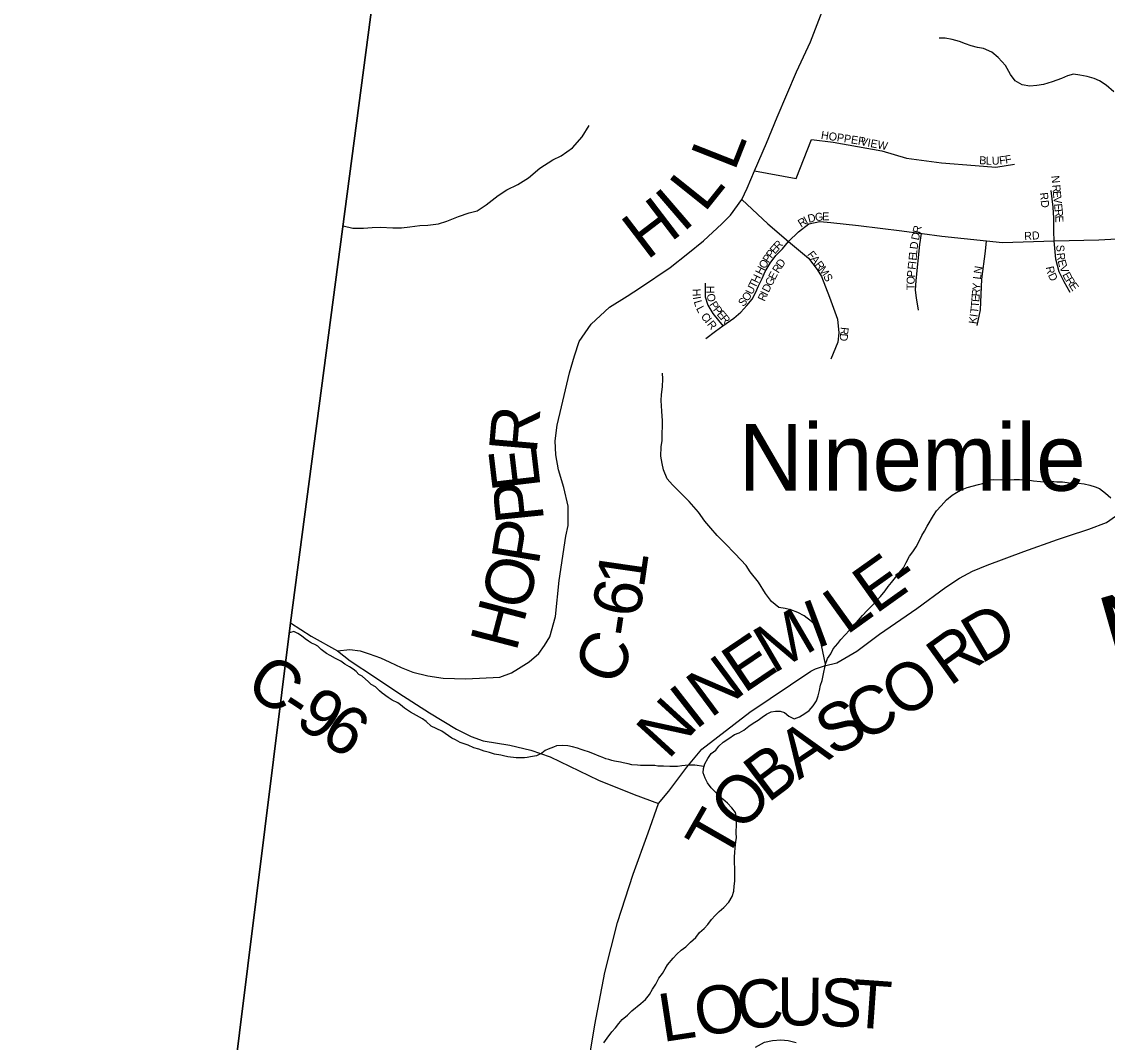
# Model space of a CAD drawing. Extents: x 1310247 to 1664935, y 235267 to 584339.
# Drawn here: x 1450482 to 1457266, y 380323 to 386703 of the extents above; entities that cross this region are included whole.
import ezdxf

# ---------------------------------------------------------------- set-up
doc = ezdxf.new("R2010")
doc.units = 0
for name, color, linetype in [('GM_X_Adjacent_County', 7, 'Continuous'), ('GM_X_County', 7, 'Continuous'), ('GM_X_County_Road', 7, 'Continuous'), ('GM_X_County_Road_Text', 7, 'Continuous'), ('GM_X_Minor_River', 7, 'Continuous'), ('GM_X_Minor_River_Text', 7, 'Continuous'), ('GM_X_Township', 7, 'Continuous'), ('GM_X_Township_Subdivision', 7, 'Continuous'), ('GM_X_Township_Subdivision_Text', 7, 'Continuous'), ('GM_X_Unincorporated_Text', 7, 'Continuous')]:
    doc.layers.add(name, color=color, linetype=linetype)

msp = doc.modelspace()

# ---------------------------------------------------------------- linework, layer by layer
at = {"layer": 'GM_X_Adjacent_County'}
msp.add_lwpolyline([(1454072.9, 397836.5), (1453769.5, 395544.2), (1453506.1, 393433.1), (1453354.5, 392217.3), (1453275.9, 391587.6), (1453121.7, 390351.6), (1452941.9, 388909.9), (1452825.6, 387979.7), (1452162.4, 382944.4), (1451682.2, 379093.4), (1451631.4, 378685.6), (1451610.2, 378515), (1451454.5, 377263.5), (1450669, 378249.5), (1449159.9, 379770.5)], dxfattribs=at)
at = {"layer": 'GM_X_County'}
msp.add_lwpolyline([(1455652.6, 371413.6), (1455095, 372512.1), (1454077.4, 374123.8), (1452951.9, 375712.8), (1452497.6, 376226), (1451976.1, 376700), (1451454.5, 377263.5), (1451610.2, 378515), (1451631.4, 378685.6), (1451682.2, 379093.4), (1452162.4, 382944.4), (1452825.6, 387979.7), (1452941.9, 388909.9), (1453121.7, 390351.6), (1453275.9, 391587.6), (1453354.5, 392217.3), (1453506.1, 393433.1), (1453769.5, 395544.2), (1454072.9, 397836.5)], dxfattribs=at)
at = {"layer": 'GM_X_County_Road'}
for points in [[(1452454.9, 382770.7), (1452531.7, 382777.9), (1452597.1, 382769.6), (1452654.2, 382750.9), (1452724.7, 382727.1), (1452781.8, 382699), (1452853.4, 382665.8), (1452927.1, 382637.8), (1453020.2, 382614.1), (1453116.6, 382600.2), (1453257, 382595.3), (1453469.8, 382605.7), (1453542.5, 382632.3), (1453587.1, 382659.4), (1453653.7, 382700.5), (1453713.9, 382753.4), (1453749.2, 382803.4), (1453781.5, 382857.7), (1453818.3, 382984.1), (1453841.7, 383210.4), (1453882.9, 383486.6), (1453896.1, 383552.7), (1453896.1, 383674.6), (1453869.7, 383790.7), (1453837.3, 383900.9), (1453819.7, 383994.9), (1453815.3, 384083.1), (1453828.5, 384181.5), (1453855, 384294.6), (1453904.9, 384507.7), (1453935.8, 384614.9), (1453966, 384704.3), (1454040.4, 384813.1), (1454154.7, 384919.1), (1454266.3, 384987), (1454349.5, 385041.5), (1454534.4, 385166.1), (1454644.3, 385254.1), (1454742.1, 385332.4), (1454858.4, 385438.3), (1454911.7, 385493.4), (1454983, 385591.1), (1455015.3, 385661.8), (1455062.5, 385771.1), (1455137.3, 385944.2), (1455202.7, 386105.4), (1455324.8, 386389.7), (1455410.8, 386576.5), (1455568, 386986.1)], [(1454024, 380192.1), (1454064.2, 380432.2), (1454126.9, 380759.8), (1454205.9, 381071.2), (1454303.5, 381373.3), (1454396.5, 381633.5), (1454462, 381816.6), (1454526.6, 381893.8), (1454638.1, 382042.4), (1454733.4, 382156.3), (1455031.5, 382387), (1455413.3, 382642.1), (1455443.6, 382657.5), (1455498.2, 382675.8), (1455577, 382696.1), (1455700.3, 382768.7), (1455843.6, 382873.6), (1456076.5, 383034.1), (1456257.7, 383167.9), (1456343.8, 383224), (1456423.7, 383267.4), (1456514.8, 383304.9), (1456745.4, 383392), (1456954.6, 383466.8), (1457017.9, 383487), (1457151.1, 383529.7), (1457262, 383572.2), (1457317.4, 383612)], [(1452162.4, 382944.4), (1452290.2, 382861.2), (1452454.9, 382770.7), (1452534.9, 382707.3), (1452686.3, 382607.7), (1452837.8, 382505), (1453029.8, 382383.6), (1453198.9, 382280.9), (1453291.3, 382235.2), (1453364.9, 382207.2), (1453532, 382180.2), (1453663.8, 382150.2), (1453785.2, 382107.6), (1454087.2, 381961.8), (1454309.4, 381872.7), (1454462, 381816.6)]]:
    msp.add_lwpolyline(points, dxfattribs=at)
at = {"layer": 'GM_X_Minor_River'}
for points in [[(1457306.8, 386265.3), (1457259.3, 386306.2), (1457217.6, 386333.1), (1457183.7, 386347.7), (1457139.7, 386360.5), (1457095.7, 386369.3), (1457055.7, 386374.1), (1457017.4, 386364.7), (1456980.9, 386347.3), (1456922.4, 386326.2), (1456867.9, 386311.1), (1456825.7, 386303.8), (1456781.4, 386300.5), (1456733.4, 386307.4), (1456691.6, 386332.2), (1456662.2, 386372.9), (1456631, 386429.7), (1456583.7, 386478.7), (1456544.1, 386511.5), (1456492.3, 386534.5), (1456456.3, 386541.1), (1456416.3, 386551.9), (1456380.4, 386564.6), (1456342.5, 386579.3), (1456296.5, 386592.1), (1456252.5, 386598.9), (1456216.4, 386599.5)], [(1452491, 385426.1), (1452550.9, 385412.7), (1452617.1, 385411.3), (1452671.3, 385416.3), (1452723.5, 385419.2), (1452801.6, 385413.6), (1452855.7, 385414.6), (1452908, 385419.5), (1452970.3, 385428.3), (1453020.5, 385431.3), (1453086.8, 385440), (1453139.3, 385455), (1453212.1, 385485.6), (1453278.7, 385508.4), (1453329.1, 385521.4), (1453383.9, 385558.4), (1453459.3, 385617.1), (1453514.1, 385652.1), (1453583, 385684.8), (1453648, 385727.7), (1453719.3, 385786.4), (1453800.6, 385839), (1453853.2, 385864), (1453924.4, 385914.7), (1453983.9, 385983.8), (1454027.4, 386053.1)], [(1455505.1, 382686.9), (1455457.8, 382914.1), (1455418.3, 382953), (1455372.8, 382987.9), (1455333, 383010.7), (1455289.1, 383025.5), (1455253.1, 383034.2), (1455213.1, 383040.9), (1455167.5, 383077.9), (1455130.2, 383128.7), (1455087.3, 383199.8), (1455034.1, 383263), (1455008.7, 383303.6), (1454941.7, 383377), (1454876.6, 383442.5), (1454827.2, 383491.5), (1454787.8, 383536.4), (1454750.4, 383581.2), (1454711.2, 383636.1), (1454654.1, 383703.4), (1454594.9, 383762.7), (1454549.5, 383807.6), (1454516, 383844.4), (1454492.9, 383901), (1454483.5, 383941.3), (1454476.2, 383987.6), (1454477.2, 384045.9), (1454483.9, 384083.9), (1454484.6, 384128.1), (1454487.4, 384174.2), (1454486, 384208.4), (1454483, 384268.7), (1454478.1, 384335), (1454480.7, 384373.1), (1454485.6, 384421.2), (1454488.4, 384469.4), (1454487, 384505.5)], [(1455505.1, 382686.9), (1455518.1, 382722.7), (1455538.8, 382752.3), (1455553.6, 382782), (1455582.5, 382815.4), (1455601.1, 382841), (1455654.7, 382899.8), (1455685.5, 382933.1), (1455712.3, 382962.5), (1455737.1, 382992), (1455765.9, 383021.3), (1455798.7, 383054.6), (1455825.5, 383084), (1455848.2, 383109.5), (1455879.1, 383144.8), (1455897.8, 383172.4), (1455918.5, 383197.9), (1455943.3, 383229.4), (1455966, 383256.9), (1455992.8, 383288.3), (1456009.7, 383322), (1456030.7, 383361.6), (1456051.5, 383389.1), (1456072.3, 383420.7), (1456091.2, 383456.3), (1456108.1, 383492), (1456124.8, 383517.7), (1456141.6, 383549.3), (1456179.4, 383616.6), (1456198.2, 383646.2), (1456229, 383677.5), (1456262, 383714.8), (1456296.7, 383744), (1456323.1, 383759.3), (1456349.5, 383774.7), (1456390, 383791.7), (1456460.5, 383809.9), (1456486.6, 383815.2), (1456525.3, 383838.3), (1456555.4, 383841.5), (1456653.3, 383839), (1456683.4, 383840.2), (1456717.4, 383841.3), (1456767.4, 383838), (1456805.3, 383833), (1456849.1, 383827.8), (1456875.1, 383827.1), (1456913.2, 383830.1), (1456951.2, 383827.1), (1456987.2, 383826.2), (1457015.1, 383821.4), (1457051, 383816.5), (1457087, 383817.5), (1457122.9, 383814.6), (1457156.7, 383805.7), (1457190.5, 383794.8), (1457218.2, 383784), (1457255.5, 383754.9), (1457288.7, 383725.9)], [(1453772.9, 382154.5), (1453752.7, 382146.8), (1453732.4, 382131.1), (1453698, 382113.7), (1453661.8, 382108.3), (1453641.6, 382102.6), (1453623.5, 382100.9), (1453571.3, 382101.8), (1453519.2, 382106.8), (1453493.2, 382113.2), (1453475.2, 382117.6), (1453437.2, 382124.3), (1453405.3, 382134.9), (1453371.3, 382143.5), (1453339.4, 382156.1), (1453307.4, 382164.7), (1453271.6, 382181.4), (1453221.6, 382196.3), (1453191.8, 382212.9), (1453169.9, 382223.4), (1453108.4, 382268.6), (1453040.7, 382299.9), (1453009.1, 382328.6), (1452987.3, 382345.1), (1452911.7, 382386.6), (1452874, 382411.3), (1452848.2, 382431.8), (1452832.4, 382444.2), (1452796.5, 382460.9), (1452772.8, 382479.4), (1452735.1, 382506.1), (1452717.2, 382520.5), (1452693.6, 382545), (1452665.7, 382559.6), (1452649.9, 382575.9), (1452610.4, 382612.8), (1452588.5, 382623.2), (1452572.7, 382641.5), (1452552.9, 382656), (1452531.1, 382670.4), (1452501.3, 382687), (1452475.5, 382705.5), (1452443.6, 382722.1), (1452409.8, 382740.8), (1452385.9, 382753.3), (1452352.2, 382778), (1452332.5, 382798.4), (1452314.6, 382808.8), (1452292.7, 382817.2), (1452274.9, 382831.5), (1452253, 382846), (1452231.2, 382864.4), (1452207.4, 382878.9), (1452181.5, 382891.4), (1452155.6, 382883.3)], [(1454119.5, 380320.7), (1454140.3, 380348.2), (1454169.3, 380387.6), (1454192, 380413.1), (1454212.7, 380440.7), (1454235.3, 380466.2), (1454268.1, 380493.4), (1454294.7, 380518.8), (1454351.9, 380565.5), (1454380.6, 380590.8), (1454405.4, 380622.3), (1454424.3, 380655.9), (1454445.1, 380687.5), (1454464.1, 380723.1), (1454486.8, 380752.6), (1454503.6, 380782.3), (1454518.3, 380808), (1454553.4, 380849.2), (1454576, 380874.7), (1454602.6, 380898.1), (1454633.2, 380919.4), (1454662, 380948.8), (1454694.7, 380978), (1454717.6, 381009.5), (1454746.2, 381034.9), (1454770.9, 381060.3), (1454793.7, 381089.8), (1454816.3, 381115.3), (1454841, 381140.8), (1454869.7, 381166.1), (1454900.5, 381199.4), (1454921.5, 381235), (1454932.3, 381266.8), (1454935.1, 381298.9), (1454937.9, 381330.9), (1454938.8, 381363), (1454937.8, 381403.2), (1454937.1, 381453.4), (1454935.8, 381481.5), (1454938.5, 381509.5), (1454941.3, 381539.6), (1454944.2, 381575.6), (1454949, 381603.6), (1454947.6, 381629.7), (1454949.1, 381687.9), (1454948.1, 381724.1), (1454943, 381760.3), (1454919.7, 381789), (1454892.5, 381817.9), (1454863.1, 381842.7), (1454818.2, 381886.1), (1454790.9, 381912.9), (1454767.7, 381945.6), (1454752.4, 381974.1), (1454741.2, 382006.5), (1454742, 382034.6), (1454750.7, 382064.5), (1454769.6, 382098.1), (1454790.4, 382127.7), (1454819, 382149), (1454839.6, 382174.5), (1454866.3, 382199.9), (1454900.9, 382223.1), (1454935.5, 382246.3), (1454965.8, 382257.5), (1454994.3, 382274.8), (1455026.9, 382300.1), (1455053.4, 382317.5), (1455083.9, 382336.7), (1455110.4, 382356.1), (1455136.9, 382373.5), (1455165.3, 382388.8), (1455193.4, 382394), (1455221.4, 382393.3), (1455249.2, 382384.6), (1455276.6, 382361.8), (1455310.2, 382344.8), (1455342.6, 382358), (1455375.1, 382379.2), (1455403.6, 382396.6), (1455428.4, 382426), (1455449.2, 382457.6), (1455460, 382489.4), (1455466.8, 382521.3), (1455473.7, 382555.3), (1455484.5, 382585.1), (1455491.3, 382615), (1455505.1, 382686.9)], [(1454745.6, 382046.9), (1454688.6, 382056.1), (1454648.5, 382054.8), (1454608.3, 382051.5), (1454580.1, 382047.9), (1454560, 382046.3), (1454531.9, 382046.8), (1454491.8, 382049.5), (1454457.7, 382050.1), (1454437.7, 382052.5), (1454349.4, 382054), (1454331.3, 382056.3), (1454295.2, 382057), (1454271.2, 382063.4), (1454241.2, 382070), (1454223.2, 382074.3), (1454187.2, 382081), (1454169.2, 382085.3), (1454151.3, 382091.6), (1454133.3, 382096), (1454113.3, 382104.3), (1454091.4, 382110.8), (1454051.5, 382127.5), (1454023.6, 382138), (1453997.6, 382146.5), (1453977.7, 382152.9), (1453955.7, 382161.3), (1453923.8, 382169.9), (1453895.8, 382176.5), (1453861.7, 382179.1), (1453823.5, 382175.7), (1453805.3, 382168), (1453772.9, 382154.5)], [(1455068.4, 380292.1), (1455123.1, 380323.3), (1455173.5, 380334.5), (1455225.7, 380337.5), (1455271.9, 380334.7), (1455321.8, 380321.8)]]:
    msp.add_lwpolyline(points, dxfattribs=at)
at = {"layer": 'GM_X_Township'}
msp.add_lwpolyline([(1451682.2, 379093.4), (1452162.4, 382944.4), (1452825.6, 387979.7), (1452941.9, 388909.9), (1453121.7, 390351.6), (1455486, 390106.4), (1457076.9, 389941.4), (1457515, 389896), (1457547.9, 389892.5), (1457558.4, 389891.5), (1457700.9, 389876.7), (1461599, 389472.4), (1463285.7, 389297.4), (1465130.1, 389106.1), (1466989.5, 388930.4), (1467476, 388884.4), (1468217, 388814.3), (1469108.8, 388730.1)], dxfattribs=at)
at = {"layer": 'GM_X_Township_Subdivision'}
for points in [[(1455062.5, 385771.1), (1455321.7, 385722.5), (1455418.8, 385966.2), (1455552.5, 385949.7), (1455856.7, 385896.5), (1456010.6, 385848.9), (1456230.5, 385819.6), (1456441.1, 385803.1), (1456569.4, 385793.9), (1456686.7, 385812.3)], [(1454983, 385591.1), (1455144.2, 385439.8), (1455274.4, 385328.7)], [(1456934.6, 385332.5), (1456931.5, 385391.9), (1456931.5, 385473.9), (1456927.8, 385543.4), (1456916.5, 385648.4)], [(1455274.4, 385328.7), (1455336.4, 385388.3), (1455401.3, 385440.2), (1455469.4, 385453.2), (1455539.2, 385446.7), (1455711.2, 385428.9), (1455982.1, 385396.4), (1456105.9, 385379), (1456108.6, 385378.6), (1456231.9, 385362.4), (1456371.4, 385347.8), (1456511.2, 385333.1), (1456611.8, 385322.6), (1456934.6, 385332.5), (1457213.4, 385338.5), (1457437, 385352.2)], [(1456087.5, 384900), (1456074.8, 384975.8), (1456068.1, 385024.9), (1456071.3, 385084.9), (1456094.2, 385310.5), (1456105.9, 385379)], [(1454757.3, 384722.4), (1454817.3, 384768.6), (1454863.5, 384801.5), (1454933.3, 384850.5), (1454976.3, 384887.8), (1455014.4, 384929.2), (1455046.2, 384968.7), (1455069.4, 385011.5), (1455086.8, 385050.8), (1455108.7, 385097.1), (1455128.4, 385141), (1455158.5, 385194.2), (1455195.5, 385241.7), (1455236, 385283.4), (1455274.4, 385328.7)], [(1455274.4, 385328.7), (1455398.5, 385224.3), (1455452.7, 385154.5), (1455480.4, 385109.2), (1455531.1, 384981.1), (1455581, 384842.9), (1455589.5, 384758.9), (1455583, 384700.5), (1455537.6, 384593.4)], [(1456453.4, 384803.7), (1456473.4, 384901.6), (1456483.1, 385094.2), (1456504.6, 385268.9), (1456511.2, 385333.1)], [(1457034.6, 385010.6), (1456996, 385076.5), (1456966.2, 385139.8), (1456943.9, 385218), (1456934.6, 385332.5)], [(1454753.2, 385067.9), (1454752.4, 384982.7), (1454770.3, 384930), (1454801.9, 384878.9), (1454863.5, 384801.5)]]:
    msp.add_lwpolyline(points, dxfattribs=at)

# ---------------------------------------------------------------- texts
at = {"layer": 'GM_X_County_Road_Text'}
for s, rotation, p in [('L', 68.4901, (1454936.3, 385762.1)), ('L', 51.36301, (1454748.1, 385503.9)), ('I', 40.72011, (1454613.3, 385380.5)), ('H', 37.33471, (1454388.6, 385208.4)), ('R', 85.03313, (1453699.6, 383998.3)), ('E', 96.75005, (1453725.7, 383791.7)), ('P', 95.78364, (1453746.7, 383584.8)), ('P', 80.69241, (1453711.3, 383299.1)), ('O', 75.50802, (1453639.1, 383014.5)), ('1', 81.73885, (1454369.4, 383155.4)), ('E', 35.44352, (1455818.4, 382996)), ('-', 35.44785, (1456001.2, 383126.2)), ('6', 81.2016, (1454340.7, 382969.8)), ('L', 35.72196, (1455636.5, 382865.2)), ('H', 75.33467, (1453572.1, 382758.1)), ('I', 20.4793, (1455445.7, 382781.9)), ('M', 30.34679, (1455177.1, 382623.2)), ('D', 30.75072, (1456475.9, 382684.4)), ('-', 81.35534, (1454322.2, 382848.2)), ('C', 65.90198, (1454196.8, 382538.7)), ('E', 34.04545, (1454995.5, 382500.3)), ('R', 35.79493, (1456281.9, 382544.1)), ('N', 36.55151, (1454786.2, 382345.1)), ('C', 325.64204, (1451866.6, 382523.2)), ('O', 35.5183, (1455990.7, 382335.6)), ('9', 327.06202, (1452179.9, 382312.1)), ('I', 37.97835, (1454690.7, 382270.5)), ('C', 26.55981, (1455726.5, 382199.1)), ('-', 326.77596, (1452075.5, 382380.5)), ('N', 47.57659, (1454522.3, 382084.6)), ('6', 327.13683, (1452335.3, 382211.4)), ('S', 28.31845, (1455550.5, 382104.2)), ('A', 34.074, (1455338.6, 381960.4)), ('B', 36.9784, (1455145, 381814.5)), ('O', 48.03066, (1454979.8, 381628.6)), ('T', 60.12701, (1454877.8, 381447.5)), ('C', 7.55828, (1454968.2, 380397.1)), ('U', 359.80694, (1455201.8, 380428.8)), ('S', 357.37629, (1455462.4, 380428)), ('T', 355.9553, (1455662.6, 380418.9)), ('L', 8.65982, (1454486.9, 380323.9)), ('O', 8.64064, (1454708.7, 380357.7))]:
    msp.add_text(s, height=300, rotation=rotation, dxfattribs=at).set_placement(p)
at = {"layer": 'GM_X_Minor_River_Text'}
msp.add_text('Ninemile', height=500, rotation=16.00399, dxfattribs=at).set_placement((1457313.4, 382604.5))
at = {"layer": 'GM_X_Township_Subdivision_Text'}
for s, rotation, p in [('HOPPER', 351.25416, (1455474.4, 385971.5)), ('VIEW', 348.9937, (1455720.8, 385931.9)), ('B', 355.23033, (1456464.4, 385813.2)), ('L', 357.60307, (1456506.1, 385809.7)), ('U', 2.34854, (1456545.7, 385808.3)), ('F', 7.09401, (1456594.1, 385810.4)), ('F', 9.46675, (1456631.2, 385815.1)), ('N', 275.58229, (1456916.4, 385738.8)), ('R', 275.57043, (1456922, 385681.9)), ('RD', 276.018, (1456845, 385633.1)), ('E', 275.5892, (1456925.8, 385642.4)), ('V', 275.5903, (1456929.3, 385607.4)), ('E', 275.5892, (1456933.5, 385563.6)), ('R', 275.59638, (1456937, 385528.6)), ('R', 32.48423, (1455352.4, 385415.2)), ('I', 28.67674, (1455385, 385436.1)), ('D', 14.15286, (1455401.2, 385445.4)), ('G', 6.21951, (1455442.1, 385455.8)), ('E', 1.20202, (1455484.7, 385460.5)), ('E', 272.8979, (1456940.8, 385489.8)), ('D', 78.04718, (1456088.3, 385333.3)), ('R', 77.91372, (1456097.4, 385376.3)), ('RD', 3.01158, (1456748.2, 385338)), ('E', 48.82692, (1455189.4, 385247)), ('R', 48.17887, (1455212.4, 385273.4)), ('D', 82.63642, (1456080.5, 385277.7)), ('P', 55.65051, (1455149.2, 385191.2)), ('P', 52.76951, (1455168.6, 385219.7)), ('F', 307.40536, (1455387.7, 385246.4)), ('E', 84.3628, (1456073.6, 385208)), ('L', 84.33561, (1456077, 385243.1)), ('S', 273.06162, (1456947.3, 385307.1)), ('R', 276.10204, (1456950.1, 385255.9)), ('H', 62.80943, (1455107.7, 385115.5)), ('O', 59.63972, (1455127.4, 385154)), ('R', 57.60331, (1455210.8, 385126.9)), ('D', 53.75086, (1455231.5, 385159.6)), ('A', 307.39004, (1455409.1, 385218.4)), ('R', 307.39831, (1455435.8, 385183.4)), ('M', 305.58004, (1455459.6, 385152.3)), ('F', 84.33561, (1456067.9, 385151.1)), ('I', 84.35666, (1456071.4, 385186.2)), ('N', 80.64904, (1456480.1, 385123.8)), ('R', 283.03468, (1456881.3, 385168.2)), ('E', 284.48048, (1456955.7, 385208.6)), ('V', 290.08037, (1456966.1, 385169.5)), ('H', 63.85529, (1455082.6, 385064.4)), ('E', 62.0175, (1455188.4, 385085.1)), ('S', 298.53199, (1455489.5, 385110.8)), ('O', 87.81419, (1456061.7, 385059.7)), ('P', 84.66457, (1456063.4, 385103)), ('L', 82.07855, (1456475.3, 385089.2)), ('D', 295.75922, (1456894.2, 385118.4)), ('E', 297.41983, (1456984, 385121.7)), ('R', 303.4133, (1457003.1, 385085.6)), ('H', 271.15845, (1454760.5, 385051.2)), ('U', 63.64151, (1455047.4, 384993.1)), ('T', 63.87415, (1455067.1, 385032.8)), ('D', 64.29514, (1455150.3, 385006.4)), ('G', 64.02157, (1455169.4, 385046)), ('T', 89.83605, (1456061.7, 385025)), ('Y', 85.49665, (1456471.9, 385024)), ('E', 305.31229, (1457025.9, 385051)), ('H', 271.09289, (1454674.5, 385033.6)), ('I', 280.17311, (1454676.1, 384981)), ('O', 280.14032, (1454762.2, 384998.7)), ('S', 47.76305, (1454991.2, 384917.8)), ('O', 56.85912, (1455020.2, 384950.7)), ('R', 66.01038, (1455125, 384950.7)), ('I', 64.7058, (1455141, 384986.6)), ('E', 85.48992, (1456466, 384949.4)), ('R', 85.47835, (1456468.8, 384984.5)), ('L', 286.49344, (1454681.4, 384953.5)), ('L', 297.05492, (1454695.1, 384910.4)), ('P', 302.62814, (1454777.7, 384935.5)), ('P', 308.27084, (1454799.8, 384901.5)), ('T', 83.0965, (1456458.5, 384877.2)), ('T', 85.13129, (1456463, 384914)), ('C', 307.09195, (1454723.6, 384860)), ('I', 308.49829, (1454748.3, 384827.4)), ('R', 308.92497, (1454762.2, 384809.8)), ('E', 310.03442, (1454822.7, 384872.6)), ('R', 310.37847, (1454845.5, 384845.4)), ('K', 81.92863, (1456449.1, 384810.8)), ('I', 81.9028, (1456455.3, 384854.3)), ('R', 264.84513, (1455600.8, 384795.4)), ('D', 264.81348, (1455597.3, 384756))]:
    msp.add_text(s, height=50, rotation=rotation, dxfattribs=at).set_placement(p)
at = {"layer": 'GM_X_Unincorporated_Text'}
msp.add_text('Ninemile', height=417, rotation=0.00001, dxfattribs=at).set_placement((1454962.3, 383770.8))

doc.saveas('drawing.dxf')
